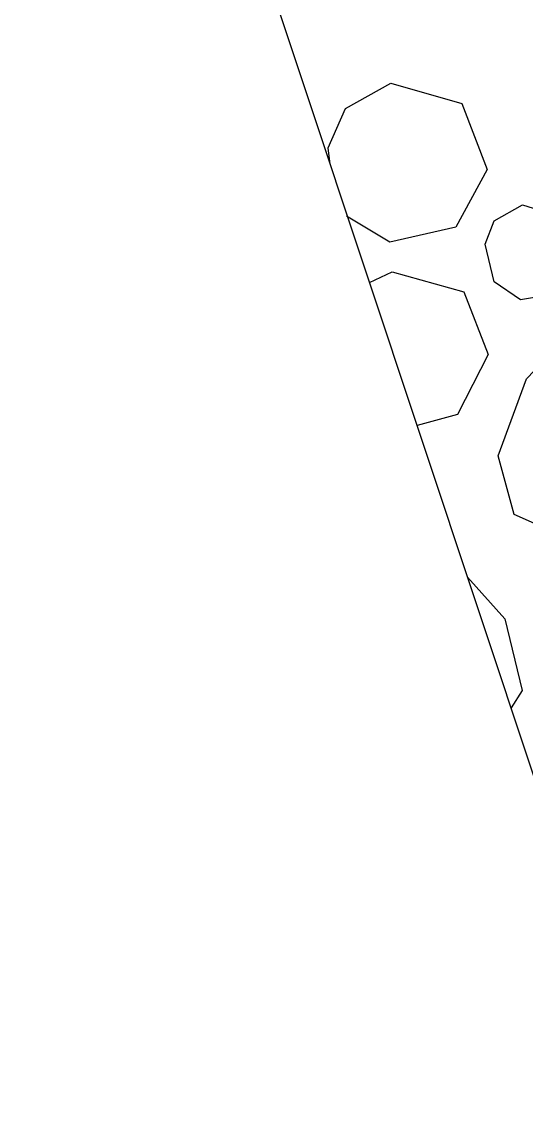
# Model space of a CAD drawing. Extents: x 400935 to 481562, y 415700 to 505362.
# Drawn here: x 402623.79 to 402631.66, y 418510.18 to 418527.4 of the extents above; entities that cross this region are included whole.
import ezdxf

# ---------------------------------------------------------------- set-up
doc = ezdxf.new("R2010")
doc.units = 0
doc.layers.add('Sediment Dam Type A Final CELL', color=7, linetype='Continuous')

msp = doc.modelspace()

# ---------------------------------------------------------------- linework, layer by layer
at = {"layer": 'Sediment Dam Type A Final CELL'}
msp.add_lwpolyline([(402634.371, 418543.164), (402644.165, 418513.7), (402633.584, 418510.183), (402623.79, 418539.647)], close=True, dxfattribs=at)
msp.add_lwpolyline([(402634.371, 418543.164), (402644.165, 418513.7), (402633.584, 418510.183), (402623.79, 418539.647)], close=True, dxfattribs=at)
msp.add_lwpolyline([(402634.371, 418543.164), (402644.165, 418513.7), (402633.584, 418510.183), (402623.79, 418539.647)], close=True, dxfattribs=at)
msp.add_lwpolyline([(402634.371, 418543.164), (402644.165, 418513.7), (402633.584, 418510.183), (402623.79, 418539.647)], close=True, dxfattribs=at)
msp.add_lwpolyline([(402634.371, 418543.164), (402644.165, 418513.7), (402633.584, 418510.183), (402623.79, 418539.647)], close=True, dxfattribs=at)
msp.add_lwpolyline([(402634.371, 418543.164), (402644.165, 418513.7), (402633.584, 418510.183), (402623.79, 418539.647)], close=True, dxfattribs=at)
msp.add_lwpolyline([(402634.371, 418543.164), (402644.165, 418513.7), (402633.584, 418510.183), (402623.79, 418539.647)], close=True, dxfattribs=at)
msp.add_lwpolyline([(402634.371, 418543.164), (402644.165, 418513.7), (402633.584, 418510.183), (402623.79, 418539.647)], close=True, dxfattribs=at)
msp.add_lwpolyline([(402634.371, 418543.164), (402644.165, 418513.7), (402633.584, 418510.183), (402623.79, 418539.647)], close=True, dxfattribs=at)
msp.add_lwpolyline([(402634.371, 418543.164), (402644.165, 418513.7), (402633.584, 418510.183), (402623.79, 418539.647)], close=True, dxfattribs=at)
msp.add_lwpolyline([(402634.371, 418543.164), (402644.165, 418513.7), (402633.584, 418510.183), (402623.79, 418539.647)], close=True, dxfattribs=at)
msp.add_lwpolyline([(402634.371, 418543.164), (402644.165, 418513.7), (402633.584, 418510.183), (402623.79, 418539.647)], close=True, dxfattribs=at)
for points in [[(402628.601, 418525.176), (402628.569, 418525.429), (402628.838, 418526.045), (402629.55, 418526.44)], [(402628.601, 418525.176), (402628.569, 418525.429), (402628.838, 418526.045), (402629.55, 418526.44)], [(402628.601, 418525.176), (402628.569, 418525.429), (402628.838, 418526.045), (402629.55, 418526.44)], [(402628.601, 418525.176), (402628.569, 418525.429), (402628.838, 418526.045), (402629.55, 418526.44)], [(402628.601, 418525.176), (402628.569, 418525.429), (402628.838, 418526.045), (402629.55, 418526.44)], [(402628.601, 418525.176), (402628.569, 418525.429), (402628.838, 418526.045), (402629.55, 418526.44)], [(402628.601, 418525.176), (402628.569, 418525.429), (402628.838, 418526.045), (402629.55, 418526.44)], [(402628.601, 418525.176), (402628.569, 418525.429), (402628.838, 418526.045), (402629.55, 418526.44)], [(402628.601, 418525.176), (402628.569, 418525.429), (402628.838, 418526.045), (402629.55, 418526.44)], [(402628.601, 418525.176), (402628.569, 418525.429), (402628.838, 418526.045), (402629.55, 418526.44)], [(402628.601, 418525.176), (402628.569, 418525.429), (402628.838, 418526.045), (402629.55, 418526.44)], [(402628.601, 418525.176), (402628.569, 418525.429), (402628.838, 418526.045), (402629.55, 418526.44)], [(402629.55, 418526.44), (402630.657, 418526.123), (402631.051, 418525.095), (402630.56, 418524.194), (402629.532, 418523.958), (402628.857, 418524.365)], [(402629.55, 418526.44), (402630.657, 418526.123), (402631.051, 418525.095), (402630.56, 418524.194), (402629.532, 418523.958), (402628.857, 418524.365)], [(402629.55, 418526.44), (402630.657, 418526.123), (402631.051, 418525.095), (402630.56, 418524.194), (402629.532, 418523.958), (402628.857, 418524.365)], [(402629.55, 418526.44), (402630.657, 418526.123), (402631.051, 418525.095), (402630.56, 418524.194), (402629.532, 418523.958), (402628.857, 418524.365)], [(402629.55, 418526.44), (402630.657, 418526.123), (402631.051, 418525.095), (402630.56, 418524.194), (402629.532, 418523.958), (402628.857, 418524.365)], [(402629.55, 418526.44), (402630.657, 418526.123), (402631.051, 418525.095), (402630.56, 418524.194), (402629.532, 418523.958), (402628.857, 418524.365)], [(402629.55, 418526.44), (402630.657, 418526.123), (402631.051, 418525.095), (402630.56, 418524.194), (402629.532, 418523.958), (402628.857, 418524.365)], [(402629.55, 418526.44), (402630.657, 418526.123), (402631.051, 418525.095), (402630.56, 418524.194), (402629.532, 418523.958), (402628.857, 418524.365)], [(402629.55, 418526.44), (402630.657, 418526.123), (402631.051, 418525.095), (402630.56, 418524.194), (402629.532, 418523.958), (402628.857, 418524.365)], [(402629.55, 418526.44), (402630.657, 418526.123), (402631.051, 418525.095), (402630.56, 418524.194), (402629.532, 418523.958), (402628.857, 418524.365)], [(402629.55, 418526.44), (402630.657, 418526.123), (402631.051, 418525.095), (402630.56, 418524.194), (402629.532, 418523.958), (402628.857, 418524.365)], [(402629.55, 418526.44), (402630.657, 418526.123), (402631.051, 418525.095), (402630.56, 418524.194), (402629.532, 418523.958), (402628.857, 418524.365)], [(402631.604, 418524.541), (402632.252, 418524.335), (402632.505, 418523.734), (402632.22, 418523.165), (402631.571, 418523.055), (402631.16, 418523.34), (402631.019, 418523.925), (402631.161, 418524.288), (402631.604, 418524.541)], [(402631.604, 418524.541), (402632.252, 418524.335), (402632.505, 418523.734), (402632.22, 418523.165), (402631.571, 418523.055), (402631.16, 418523.34), (402631.019, 418523.925), (402631.161, 418524.288), (402631.604, 418524.541)], [(402631.604, 418524.541), (402632.252, 418524.335), (402632.505, 418523.734), (402632.22, 418523.165), (402631.571, 418523.055), (402631.16, 418523.34), (402631.019, 418523.925), (402631.161, 418524.288), (402631.604, 418524.541)], [(402631.604, 418524.541), (402632.252, 418524.335), (402632.505, 418523.734), (402632.22, 418523.165), (402631.571, 418523.055), (402631.16, 418523.34), (402631.019, 418523.925), (402631.161, 418524.288), (402631.604, 418524.541)], [(402631.604, 418524.541), (402632.252, 418524.335), (402632.505, 418523.734), (402632.22, 418523.165), (402631.571, 418523.055), (402631.16, 418523.34), (402631.019, 418523.925), (402631.161, 418524.288), (402631.604, 418524.541)], [(402631.604, 418524.541), (402632.252, 418524.335), (402632.505, 418523.734), (402632.22, 418523.165), (402631.571, 418523.055), (402631.16, 418523.34), (402631.019, 418523.925), (402631.161, 418524.288), (402631.604, 418524.541)], [(402631.604, 418524.541), (402632.252, 418524.335), (402632.505, 418523.734), (402632.22, 418523.165), (402631.571, 418523.055), (402631.16, 418523.34), (402631.019, 418523.925), (402631.161, 418524.288), (402631.604, 418524.541)], [(402631.604, 418524.541), (402632.252, 418524.335), (402632.505, 418523.734), (402632.22, 418523.165), (402631.571, 418523.055), (402631.16, 418523.34), (402631.019, 418523.925), (402631.161, 418524.288), (402631.604, 418524.541)], [(402631.604, 418524.541), (402632.252, 418524.335), (402632.505, 418523.734), (402632.22, 418523.165), (402631.571, 418523.055), (402631.16, 418523.34), (402631.019, 418523.925), (402631.161, 418524.288), (402631.604, 418524.541)], [(402631.604, 418524.541), (402632.252, 418524.335), (402632.505, 418523.734), (402632.22, 418523.165), (402631.571, 418523.055), (402631.16, 418523.34), (402631.019, 418523.925), (402631.161, 418524.288), (402631.604, 418524.541)], [(402631.604, 418524.541), (402632.252, 418524.335), (402632.505, 418523.734), (402632.22, 418523.165), (402631.571, 418523.055), (402631.16, 418523.34), (402631.019, 418523.925), (402631.161, 418524.288), (402631.604, 418524.541)], [(402631.604, 418524.541), (402632.252, 418524.335), (402632.505, 418523.734), (402632.22, 418523.165), (402631.571, 418523.055), (402631.16, 418523.34), (402631.019, 418523.925), (402631.161, 418524.288), (402631.604, 418524.541)], [(402629.216, 418523.326), (402629.568, 418523.495)], [(402629.216, 418523.326), (402629.568, 418523.495)], [(402629.216, 418523.326), (402629.568, 418523.495)], [(402629.216, 418523.326), (402629.568, 418523.495)], [(402629.216, 418523.326), (402629.568, 418523.495)], [(402629.216, 418523.326), (402629.568, 418523.495)], [(402629.216, 418523.326), (402629.568, 418523.495)], [(402629.216, 418523.326), (402629.568, 418523.495)], [(402629.216, 418523.326), (402629.568, 418523.495)], [(402629.216, 418523.326), (402629.568, 418523.495)], [(402629.216, 418523.326), (402629.568, 418523.495)], [(402629.216, 418523.326), (402629.568, 418523.495)], [(402629.568, 418523.495), (402630.686, 418523.182), (402631.065, 418522.201), (402630.586, 418521.265), (402629.957, 418521.095)], [(402629.568, 418523.495), (402630.686, 418523.182), (402631.065, 418522.201), (402630.586, 418521.265), (402629.957, 418521.095)], [(402629.568, 418523.495), (402630.686, 418523.182), (402631.065, 418522.201), (402630.586, 418521.265), (402629.957, 418521.095)], [(402629.568, 418523.495), (402630.686, 418523.182), (402631.065, 418522.201), (402630.586, 418521.265), (402629.957, 418521.095)], [(402629.568, 418523.495), (402630.686, 418523.182), (402631.065, 418522.201), (402630.586, 418521.265), (402629.957, 418521.095)], [(402629.568, 418523.495), (402630.686, 418523.182), (402631.065, 418522.201), (402630.586, 418521.265), (402629.957, 418521.095)], [(402629.568, 418523.495), (402630.686, 418523.182), (402631.065, 418522.201), (402630.586, 418521.265), (402629.957, 418521.095)], [(402629.568, 418523.495), (402630.686, 418523.182), (402631.065, 418522.201), (402630.586, 418521.265), (402629.957, 418521.095)], [(402629.568, 418523.495), (402630.686, 418523.182), (402631.065, 418522.201), (402630.586, 418521.265), (402629.957, 418521.095)], [(402629.568, 418523.495), (402630.686, 418523.182), (402631.065, 418522.201), (402630.586, 418521.265), (402629.957, 418521.095)], [(402629.568, 418523.495), (402630.686, 418523.182), (402631.065, 418522.201), (402630.586, 418521.265), (402629.957, 418521.095)], [(402629.568, 418523.495), (402630.686, 418523.182), (402631.065, 418522.201), (402630.586, 418521.265), (402629.957, 418521.095)], [(402634.257, 418520.523), (402633.276, 418519.67), (402632.153, 418519.402), (402631.474, 418519.703), (402631.221, 418520.62), (402631.665, 418521.821), (402632.642, 418522.844), (402633.785, 418523.211), (402634.544, 418522.989), (402634.938, 418522.119), (402634.681, 418521.151), (402634.225, 418520.459)], [(402634.257, 418520.523), (402633.276, 418519.67), (402632.153, 418519.402), (402631.474, 418519.703), (402631.221, 418520.62), (402631.665, 418521.821), (402632.642, 418522.844), (402633.785, 418523.211), (402634.544, 418522.989), (402634.938, 418522.119), (402634.681, 418521.151), (402634.225, 418520.459)], [(402634.257, 418520.523), (402633.276, 418519.67), (402632.153, 418519.402), (402631.474, 418519.703), (402631.221, 418520.62), (402631.665, 418521.821), (402632.642, 418522.844), (402633.785, 418523.211), (402634.544, 418522.989), (402634.938, 418522.119), (402634.681, 418521.151), (402634.225, 418520.459)], [(402634.257, 418520.523), (402633.276, 418519.67), (402632.153, 418519.402), (402631.474, 418519.703), (402631.221, 418520.62), (402631.665, 418521.821), (402632.642, 418522.844), (402633.785, 418523.211), (402634.544, 418522.989), (402634.938, 418522.119), (402634.681, 418521.151), (402634.225, 418520.459)], [(402634.257, 418520.523), (402633.276, 418519.67), (402632.153, 418519.402), (402631.474, 418519.703), (402631.221, 418520.62), (402631.665, 418521.821), (402632.642, 418522.844), (402633.785, 418523.211), (402634.544, 418522.989), (402634.938, 418522.119), (402634.681, 418521.151), (402634.225, 418520.459)], [(402634.257, 418520.523), (402633.276, 418519.67), (402632.153, 418519.402), (402631.474, 418519.703), (402631.221, 418520.62), (402631.665, 418521.821), (402632.642, 418522.844), (402633.785, 418523.211), (402634.544, 418522.989), (402634.938, 418522.119), (402634.681, 418521.151), (402634.225, 418520.459)], [(402634.257, 418520.523), (402633.276, 418519.67), (402632.153, 418519.402), (402631.474, 418519.703), (402631.221, 418520.62), (402631.665, 418521.821), (402632.642, 418522.844), (402633.785, 418523.211), (402634.544, 418522.989), (402634.938, 418522.119), (402634.681, 418521.151), (402634.225, 418520.459)], [(402634.257, 418520.523), (402633.276, 418519.67), (402632.153, 418519.402), (402631.474, 418519.703), (402631.221, 418520.62), (402631.665, 418521.821), (402632.642, 418522.844), (402633.785, 418523.211), (402634.544, 418522.989), (402634.938, 418522.119), (402634.681, 418521.151), (402634.225, 418520.459)], [(402634.257, 418520.523), (402633.276, 418519.67), (402632.153, 418519.402), (402631.474, 418519.703), (402631.221, 418520.62), (402631.665, 418521.821), (402632.642, 418522.844), (402633.785, 418523.211), (402634.544, 418522.989), (402634.938, 418522.119), (402634.681, 418521.151), (402634.225, 418520.459)], [(402634.257, 418520.523), (402633.276, 418519.67), (402632.153, 418519.402), (402631.474, 418519.703), (402631.221, 418520.62), (402631.665, 418521.821), (402632.642, 418522.844), (402633.785, 418523.211), (402634.544, 418522.989), (402634.938, 418522.119), (402634.681, 418521.151), (402634.225, 418520.459)], [(402634.257, 418520.523), (402633.276, 418519.67), (402632.153, 418519.402), (402631.474, 418519.703), (402631.221, 418520.62), (402631.665, 418521.821), (402632.642, 418522.844), (402633.785, 418523.211), (402634.544, 418522.989), (402634.938, 418522.119), (402634.681, 418521.151), (402634.225, 418520.459)], [(402634.257, 418520.523), (402633.276, 418519.67), (402632.153, 418519.402), (402631.474, 418519.703), (402631.221, 418520.62), (402631.665, 418521.821), (402632.642, 418522.844), (402633.785, 418523.211), (402634.544, 418522.989), (402634.938, 418522.119), (402634.681, 418521.151), (402634.225, 418520.459)], [(402630.746, 418518.723), (402631.33, 418518.074), (402631.598, 418516.952), (402631.424, 418516.683)], [(402630.746, 418518.723), (402631.33, 418518.074), (402631.598, 418516.952), (402631.424, 418516.683)], [(402630.746, 418518.723), (402631.33, 418518.074), (402631.598, 418516.952), (402631.424, 418516.683)], [(402630.746, 418518.723), (402631.33, 418518.074), (402631.598, 418516.952), (402631.424, 418516.683)], [(402630.746, 418518.723), (402631.33, 418518.074), (402631.598, 418516.952), (402631.424, 418516.683)], [(402630.746, 418518.723), (402631.33, 418518.074), (402631.598, 418516.952), (402631.424, 418516.683)], [(402630.746, 418518.723), (402631.33, 418518.074), (402631.598, 418516.952), (402631.424, 418516.683)], [(402630.746, 418518.723), (402631.33, 418518.074), (402631.598, 418516.952), (402631.424, 418516.683)], [(402630.746, 418518.723), (402631.33, 418518.074), (402631.598, 418516.952), (402631.424, 418516.683)], [(402630.746, 418518.723), (402631.33, 418518.074), (402631.598, 418516.952), (402631.424, 418516.683)], [(402630.746, 418518.723), (402631.33, 418518.074), (402631.598, 418516.952), (402631.424, 418516.683)], [(402630.746, 418518.723), (402631.33, 418518.074), (402631.598, 418516.952), (402631.424, 418516.683)]]:
    msp.add_lwpolyline(points, dxfattribs=at)

doc.saveas('drawing.dxf')
